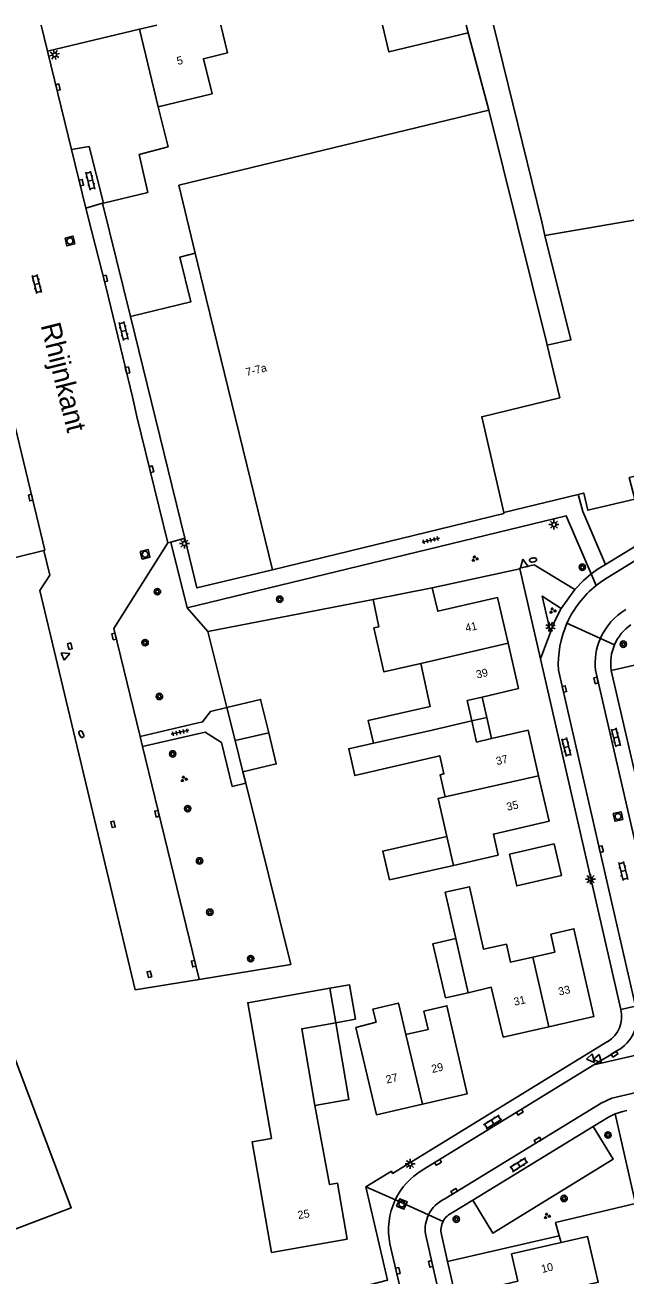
# Model space of a CAD drawing. Extents: x 137999 to 141000, y 397500 to 400501.
# Drawn here: x 138114.6 to 138189.6, y 400343.7 to 400500 of the extents above; entities that cross this region are included whole.
import ezdxf

# ---------------------------------------------------------------- set-up
doc = ezdxf.new("R2010")
doc.units = 0
for name, color, linetype in [('gg-afsc-erfafscheiding', 7, 'Continuous'), ('gg-afsc-hekwerk', 7, 'Continuous'), ('gg-anno-huisnummerreeks BGT', 7, 'Continuous'), ('gg-anno-openbare ruimte label', 7, 'Continuous'), ('gg-bbg-bijgebouw', 7, 'Continuous'), ('gg-bbg-gedigitaliseerde bebouwing', 7, 'Continuous'), ('gg-bbg-gedigitaliseerde bijgebouw', 7, 'Continuous'), ('gg-bbg-hoofdgebouw', 7, 'Continuous'), ('gg-bbg-luifel en loopbrug', 7, 'Continuous'), ('gg-bbg-tussenscheiding', 7, 'Continuous'), ('gg-knt-bronhoudergrens', 7, 'Continuous'), ('gg-knt-verharding', 7, 'Continuous'), ('gg-knt-verharding nz', 7, 'Continuous'), ('gt-grn-groengrens', 7, 'Continuous'), ('gt-grn-vlakafsluiter', 7, 'Continuous'), ('gt-grn-weggrens', 7, 'Continuous'), ('gt-symb-boom', 7, 'Continuous'), ('gt-symb-brandkraan', 7, 'Continuous'), ('gt-symb-groenvak', 7, 'Continuous'), ('gt-symb-klinker verharding', 7, 'Continuous'), ('gt-symb-kolk', 7, 'Continuous'), ('gt-symb-lichtmast', 7, 'Continuous'), ('gt-symb-rioolschacht', 7, 'Continuous'), ('gt-symb-tegel verharding', 7, 'Continuous'), ('gt-symb-waterafsluiter', 7, 'Continuous')]:
    doc.layers.add(name, color=color, linetype=linetype)

# ---------------------------------------------------------------- blocks, each defined once
blk = doc.blocks.new('gt0-KOLK')
at = {"layer": 'gt-symb-kolk'}
blk.add_lwpolyline([(0, 0), (0.37, 0), (0.37, 0.4), (-0.38, 0.4), (-0.38, 0), (0, 0)], dxfattribs=at)
blk = doc.blocks.new('gt0-KL1')
at = {"layer": 'gt-symb-klinker verharding'}
for p, q in [((-1.15, 0.3), (1.15, 0.3)), ((-1, -0.3), (-1, 0.3)), ((-0.5, 0.3), (-0.5, 0.45)), ((0, -0.3), (0, 0.3)), ((0.5, 0.3), (0.5, 0.45)), ((1, -0.3), (1, 0.3)), ((-1.15, -0.3), (1.15, -0.3)), ((-0.5, -0.45), (-0.5, -0.3)), ((0.5, -0.45), (0.5, -0.3))]:
    blk.add_line(p, q, dxfattribs=at)
blk = doc.blocks.new('gt0-RS')
at = {"layer": 'gt-symb-rioolschacht'}
blk.add_lwpolyline([(-0.5, -0.5), (0.5, -0.5), (0.5, 0.5), (-0.5, 0.5)], close=True, dxfattribs=at)
blk.add_circle((0, 0), 0.375, dxfattribs=at)
blk = doc.blocks.new('gt0-LMAST')
at = {"layer": 'gt-symb-lichtmast'}
for p, q in [((-0.18, 0.17), (-0.45, 0.44)), ((0, 0.25), (0, 0.62)), ((0.17, 0.17), (0.44, 0.44)), ((-0.25, 0), (-0.63, 0)), ((-0.18, -0.18), (-0.45, -0.45)), ((0, -0.25), (0, -0.63)), ((0.44, -0.45), (0.17, -0.18)), ((0.25, 0), (0.62, 0))]:
    blk.add_line(p, q, dxfattribs=at)
blk.add_circle((0, 0), 0.25, dxfattribs=at)
blk = doc.blocks.new('gt0-TEG1')
at = {"layer": 'gt-symb-tegel verharding'}
for p, q in [((-1.13, 0), (1.12, 0)), ((-0.9, -0.25), (-0.9, 0.25)), ((-0.45, -0.25), (-0.45, 0.25)), ((0, -0.25), (0, 0.25)), ((0.45, -0.25), (0.45, 0.25)), ((0.9, -0.25), (0.9, 0.25))]:
    blk.add_line(p, q, dxfattribs=at)
blk = doc.blocks.new('gt0-BOOM')
at = {"layer": 'gt-symb-boom'}
for radius in [0.4, 0.2]:
    blk.add_circle((0, 0), radius, dxfattribs=at)
blk = doc.blocks.new('gt0-GRVAK')
at = {"layer": 'gt-symb-groenvak'}
for p, q in [((-0.11, 0.19), (-0.23, 0.24)), ((-0.18, 0.15), (0.09, 0.15)), ((-0.09, 0.21), (-0.16, 0.32)), ((-0.05, 0.21), (-0.05, 0.39)), ((0, 0.21), (0.06, 0.32)), ((0.02, 0.19), (0.13, 0.24)), ((0.26, -0.05), (0.2, 0.06)), ((0.31, -0.05), (0.31, 0.13)), ((0.35, -0.05), (0.41, 0.06)), ((-0.24, -0.23), (-0.36, -0.18)), ((-0.32, -0.26), (-0.05, -0.26)), ((-0.23, -0.21), (-0.29, -0.09)), ((-0.18, -0.2), (-0.18, -0.02)), ((-0.14, -0.21), (-0.07, -0.09)), ((-0.12, -0.23), (0, -0.18)), ((0.24, -0.07), (0.12, -0.02)), ((0.17, -0.11), (0.44, -0.11)), ((0.37, -0.07), (0.49, -0.02))]:
    blk.add_line(p, q, dxfattribs=at)
blk = doc.blocks.new('gt0-WAFSL')
at = {"layer": 'gt-symb-waterafsluiter'}
for p, q in [((-0.5, -0.33), (0, 0.67)), ((0, 0.67), (0.5, -0.33)), ((0.5, -0.33), (-0.5, -0.33))]:
    blk.add_line(p, q, dxfattribs=at)
blk = doc.blocks.new('gt0-BR')
at = {"layer": 'gt-symb-brandkraan'}
for centre, radius, start, end in [((-0.24, 0), 0.206, 107.5669, 252.4331), ((0.6, -2.66), 3, 106.892, 107.5669), ((0, -0.69), 0.938, 73.108, 106.892), ((-0.6, -2.66), 3, 72.4331, 73.108), ((0.24, 0), 0.206, 287.567, 72.4331), ((0.6, 2.66), 3, 252.4331, 253.108), ((0, 0.69), 0.938, 253.108, 286.8921), ((-0.6, 2.66), 3, 286.8921, 287.567)]:
    blk.add_arc(centre, radius, start, end, dxfattribs=at)

msp = doc.modelspace()

# ---------------------------------------------------------------- linework, layer by layer
at = {"layer": 'gg-afsc-erfafscheiding'}
for p, q in [((138124.38, 400477.76), (138124.27, 400477.73)), ((138124.27, 400477.73), (138127.75, 400463.58)), ((138165.5, 400429.69), (138176.46, 400432.08)), ((138139.82, 400414.73), (138137.45, 400424.24)), ((138187.89, 400419.38), (138203.65, 400422.95)), ((138142.17, 400405.3), (138141.83, 400406.69)), ((138147.82, 400382.63), (138142.17, 400405.3)), ((138167.43, 400345.54), (138181.39, 400348.75)), ((138181.39, 400348.75), (138181.62, 400347.92))]:
    msp.add_line(p, q, dxfattribs=at)
for points in [[(138132.49, 400484.77), (138128.85, 400483.82), (138129.93, 400479.09), (138124.38, 400477.76)], [(138127.75, 400463.58), (138135.31, 400465.42), (138133.94, 400471.02), (138135.87, 400471.49)], [(138196.17, 400438.13), (138194.72, 400443.41), (138193.51, 400444.24), (138190.14, 400443.47), (138190.84, 400440.75), (138184.96, 400439.38), (138184.46, 400441.54), (138184.25, 400441.49)], [(138145.52, 400431.96), (138136.08, 400429.69), (138134.55, 400435.88)], [(138190.94, 400352.8), (138180.94, 400350.41), (138181.39, 400348.75)]]:
    msp.add_lwpolyline(points, dxfattribs=at)
at = {"layer": 'gg-afsc-hekwerk'}
for p, q in [((138172.58, 400489.38), (138169.99, 400499.04)), ((138131.22, 400489.78), (138132.49, 400484.77)), ((138183.76, 400441.37), (138174.44, 400439.1)), ((138184.25, 400441.49), (138183.76, 400441.37)), ((138136.36, 400380.78), (138147.82, 400382.63)), ((138128.34, 400379.49), (138136.36, 400380.78))]:
    msp.add_line(p, q, dxfattribs=at)
for points in [[(138106.85, 400432.8), (138107.09, 400431.96), (138116.93, 400434.37)], [(138116.93, 400434.37), (138117.67, 400431.27), (138116.43, 400429.35), (138128.34, 400379.49)]]:
    msp.add_lwpolyline(points, dxfattribs=at)
at = {"layer": 'gg-bbg-bijgebouw'}
for p, q in [((138180.77, 400397.71), (138181.68, 400393.77)), ((138169.98, 400379.12), (138167.15, 400378.46)), ((138153.44, 400375.36), (138155.91, 400375.81))]:
    msp.add_line(p, q, dxfattribs=at)
for points in [[(138109.71, 400380.29), (138089.31, 400372.55), (138099.93, 400344.51), (138120.36, 400352.25), (138109.71, 400380.29)], [(138150.83, 400365.04), (138155.09, 400365.77), (138153.44, 400375.36)]]:
    msp.add_lwpolyline(points, dxfattribs=at)
at = {"layer": 'gg-bbg-gedigitaliseerde bebouwing'}
for p, q in [((138172.58, 400489.38), (138179.78, 400460.39)), ((138179.78, 400460.39), (138179.88, 400460)), ((138179.88, 400460), (138181.47, 400453.43)), ((138173.76, 400396.3), (138168.16, 400395.02)), ((138155.96, 400374.79), (138158.48, 400375.43))]:
    msp.add_line(p, q, dxfattribs=at)
for points in [[(138139.05, 400500), (138139.91, 400496.54), (138136.89, 400495.79), (138137.98, 400491.4)], [(138164.08, 400420.26), (138159.45, 400419.19), (138158.2, 400424.68), (138158.81, 400424.82)], [(138164.08, 400420.26), (138165.26, 400414.89), (138157.49, 400413.11), (138158.14, 400410.31)], [(138158.14, 400410.31), (138155.07, 400409.59), (138155.81, 400406.25), (138166.44, 400408.72), (138166.97, 400406.44), (138166.48, 400406.33), (138167.12, 400403.58)], [(138167.12, 400403.58), (138166.23, 400403.38), (138167.32, 400398.64)], [(138178.08, 400383.56), (138175.3, 400382.93), (138174.79, 400385.18), (138171.93, 400384.54), (138170.16, 400392.35), (138167.13, 400391.67), (138168.46, 400385.89)], [(138180.33, 400386.45), (138180.84, 400384.19), (138178.08, 400383.56)], [(138145.4, 400360.9), (138142.44, 400377.87), (138152.7, 400379.67)], [(138162.21, 400373.89), (138161.28, 400377.82), (138158.09, 400377.07), (138158.48, 400375.43)], [(138162.21, 400373.89), (138165, 400374.54), (138164.47, 400376.82)], [(138145.4, 400360.9), (138142.98, 400360.48), (138145.39, 400346.68), (138154.86, 400348.34)]]:
    msp.add_lwpolyline(points, dxfattribs=at)
at = {"layer": 'gg-bbg-gedigitaliseerde bijgebouw'}
for p, q in [((138139.82, 400414.73), (138140.84, 400410.62)), ((138140.84, 400410.62), (138141.83, 400406.69)), ((138168.16, 400395.02), (138160.14, 400393.2))]:
    msp.add_line(p, q, dxfattribs=at)
for points in [[(138139.82, 400414.73), (138144.04, 400415.75), (138145.05, 400411.59)], [(138141.83, 400406.69), (138146, 400407.7), (138145.05, 400411.59)], [(138167.32, 400398.64), (138159.31, 400396.8), (138160.14, 400393.2)], [(138181.68, 400393.77), (138176.08, 400392.46), (138175.17, 400396.42), (138180.77, 400397.71)], [(138168.46, 400385.89), (138165.59, 400385.23), (138167.15, 400378.46)], [(138152.7, 400379.67), (138155.16, 400380.1), (138155.91, 400375.81)]]:
    msp.add_lwpolyline(points, dxfattribs=at)
at = {"layer": 'gg-bbg-hoofdgebouw'}
for p, q in [((138128.89, 400499.48), (138131.07, 400500)), ((138131.22, 400489.78), (138128.89, 400499.48)), ((138169.76, 400500), (138169.99, 400499.04)), ((138137.98, 400491.4), (138131.22, 400489.78)), ((138133.79, 400480.01), (138172.58, 400489.38)), ((138133.79, 400480.01), (138135.87, 400471.49)), ((138135.87, 400471.49), (138137.25, 400465.84)), ((138137.25, 400465.84), (138145.52, 400431.96)), ((138158.13, 400428.25), (138165.5, 400429.69)), ((138158.81, 400424.82), (138158.13, 400428.25)), ((138176.3, 400417.11), (138174.98, 400422.77)), ((138171.74, 400416.04), (138169.87, 400415.61)), ((138176.3, 400417.11), (138171.74, 400416.04)), ((138170.45, 400413.06), (138169.87, 400415.61)), ((138177.49, 400411.91), (138172.93, 400410.86)), ((138178.81, 400406.21), (138177.49, 400411.91)), ((138180.12, 400400.54), (138178.81, 400406.21)), ((138158.53, 400363.87), (138155.96, 400374.79)), ((138174.36, 400373.55), (138180.1, 400374.86)), ((138164.27, 400365.2), (138158.53, 400363.87)), ((138175.41, 400346.48), (138181.62, 400347.92))]:
    msp.add_line(p, q, dxfattribs=at)
for points in [[(138159.29, 400500), (138160.09, 400496.65), (138169.99, 400499.04)], [(138174.44, 400439.1), (138171.69, 400451.06), (138181.47, 400453.43)], [(138145.52, 400431.96), (138174.47, 400438.98), (138174.44, 400439.1)], [(138174.98, 400422.77), (138173.65, 400428.48), (138166.2, 400426.76), (138165.5, 400429.69)], [(138172.93, 400410.86), (138171.06, 400410.43), (138170.45, 400413.06)], [(138180.12, 400400.54), (138173.15, 400398.93), (138173.76, 400396.3)], [(138180.1, 400374.86), (138185.72, 400376.15), (138183.22, 400387.11), (138180.33, 400386.45)], [(138174.36, 400373.55), (138172.88, 400379.8), (138169.98, 400379.12)], [(138164.47, 400376.82), (138167.34, 400377.49), (138169.89, 400366.5), (138164.27, 400365.2)], [(138150.83, 400365.04), (138152.66, 400355.15), (138153.64, 400355.32), (138154.86, 400348.34)], [(138183.82, 400342.38), (138186.26, 400342.95), (138184.94, 400348.68), (138181.62, 400347.92)], [(138174.28, 400340.22), (138173.75, 400342.52), (138176.19, 400343.09), (138175.41, 400346.48)]]:
    msp.add_lwpolyline(points, dxfattribs=at)
at = {"layer": 'gg-bbg-luifel en loopbrug'}
for p, q in [((138171.74, 400416.04), (138172.32, 400413.49)), ((138170.45, 400413.06), (138172.32, 400413.49)), ((138172.32, 400413.49), (138172.93, 400410.86))]:
    msp.add_line(p, q, dxfattribs=at)
at = {"layer": 'gg-bbg-tussenscheiding'}
for p, q in [((138164.08, 400420.26), (138174.98, 400422.77)), ((138170.45, 400413.06), (138164.94, 400411.79)), ((138145.05, 400411.59), (138140.84, 400410.62)), ((138158.14, 400410.31), (138164.94, 400411.79)), ((138167.12, 400403.58), (138178.81, 400406.21)), ((138167.32, 400398.64), (138168.16, 400395.02)), ((138168.46, 400385.89), (138169.98, 400379.12)), ((138178.08, 400383.56), (138180.1, 400374.86)), ((138153.44, 400375.36), (138152.7, 400379.67)), ((138162.21, 400373.89), (138164.27, 400365.2))]:
    msp.add_line(p, q, dxfattribs=at)
msp.add_lwpolyline([(138150.83, 400365.04), (138149.18, 400374.62), (138153.44, 400375.36)], dxfattribs=at)
at = {"layer": 'gg-knt-bronhoudergrens'}
msp.add_lwpolyline([(138179.57, 400473.72), (138201.91, 400477.52), (138309.21, 400496.21), (138333.32, 400500)], dxfattribs=at)
at = {"layer": 'gg-knt-verharding'}
for p, q in [((138116.59, 400500), (138117.39, 400496.74)), ((138117.39, 400496.74), (138120.4, 400484.47)), ((138122.19, 400477.14), (138120.4, 400484.47)), ((138124.27, 400477.73), (138122.19, 400477.14)), ((138122.88, 400474.34), (138122.19, 400477.14)), ((138117.07, 400434.4), (138113.09, 400450.83)), ((138132.43, 400435.31), (138128.56, 400451.11)), ((138187.16, 400432.6), (138196.17, 400438.13)), ((138132.43, 400435.31), (138132.8, 400435.41)), ((138132.8, 400435.41), (138134.55, 400435.88)), ((138134.84, 400427.21), (138132.8, 400435.41)), ((138117.07, 400434.4), (138116.93, 400434.37)), ((138179.04, 400420.82), (138176.46, 400432.08)), ((138189.1, 400377.01), (138179.04, 400420.82)), ((138190.92, 400377.43), (138181.29, 400419.39)), ((138195.35, 400378.45), (138185.91, 400419.4)), ((138187.88, 400419.42), (138187.89, 400419.38)), ((138187.89, 400419.38), (138197, 400379.89)), ((138128.96, 400411.13), (138129.27, 400409.89)), ((138185.71, 400370.09), (138188.49, 400371.79)), ((138164.23, 400356.94), (138185.71, 400370.09)), ((138190.94, 400352.8), (138188.38, 400363.99)), ((138168.05, 400351.67), (138170.57, 400353.21)), ((138175.66, 400300.93), (138164.65, 400348.98)), ((138167.43, 400345.54), (138166.65, 400348.92)), ((138161.57, 400341.86), (138160.22, 400347.73))]:
    msp.add_line(p, q, dxfattribs=at)
for points in [[(138124.38, 400477.76), (138122.59, 400484.83), (138120.4, 400484.47)], [(138122.88, 400474.34), (138124.66, 400467.33), (138128, 400453.57), (138128.56, 400451.11)], [(138241.58, 400446.55), (138202.72, 400440.22), (138201.61, 400439.69), (138187.04, 400430.72), (138186.51, 400430.36), (138186, 400429.97)], [(138187.16, 400432.6), (138184.32, 400439.24), (138183.76, 400441.37)], [(138185.37, 400431.44), (138182.26, 400438.7), (138134.84, 400427.21)], [(138132.43, 400435.31), (138125.67, 400424.61), (138128.96, 400411.13)], [(138176.46, 400432.08), (138176.44, 400432.14), (138178.24, 400432.56), (138183.35, 400429.47)], [(138185.37, 400431.44), (138186.27, 400432.05), (138187.16, 400432.6)], [(138183.35, 400429.47), (138184.42, 400430.61), (138185.37, 400431.44)], [(138181.64, 400427.12), (138179.27, 400428.67), (138180.29, 400424.15)], [(138180.29, 400424.15), (138180.83, 400425.59), (138181.64, 400427.12)], [(138128.96, 400411.13), (138136.79, 400412.94), (138137.76, 400414.25), (138139.82, 400414.73)], [(138129.27, 400409.89), (138137.1, 400411.65), (138139.13, 400410.36), (138140.5, 400404.88), (138142.17, 400405.3)], [(138129.27, 400409.89), (138136.33, 400380.98), (138136.36, 400380.78)], [(138157.2, 400354.88), (138160.4, 400356.82), (138160.55, 400356.55), (138187.43, 400373.01)], [(138167.06, 400353.35), (138186.63, 400365.3), (138187.98, 400365.94), (138199.59, 400368.64)], [(138189.85, 400364.41), (138189.33, 400364.29), (138188.38, 400363.99)], [(138188.38, 400363.99), (138187.55, 400363.57), (138185.65, 400362.41)], [(138185.65, 400362.41), (138188.12, 400358.31), (138173.08, 400349.08), (138170.57, 400353.21)], [(138156.72, 400340.73), (138156.36, 400342.3), (138159.9, 400343.19), (138157.2, 400354.88)], [(138167.43, 400345.54), (138173.21, 400320.33), (138173.43, 400320.35), (138174.29, 400316.68)]]:
    msp.add_lwpolyline(points, dxfattribs=at)
for centre, radius, start, end in [((138193.82, 400420.15), 12.56, 128.538, 156.0037), ((138193.82, 400420.19), 7.95, 121.0908, 156.2952), ((138193.82, 400420.16), 12.55, 156.0233, 183.4908), ((138193.71, 400420.24), 5.89, 124.9288, 156.4647), ((138193.82, 400420.19), 7.95, 156.3018, 185.6894), ((138193.71, 400420.24), 5.89, 156.4832, 187.9913), ((138185.5, 400376.15), 3.7, 301.5614, 13.3331), ((138186.34, 400376.06), 4.78, 296.812, 16.0605), ((138168.77, 400349.49), 8.73, 121.363, 154.6097), ((138168.77, 400349.48), 8.73, 154.5818, 191.5559), ((138168.83, 400349.53), 4.21, 114.8357, 154.1057), ((138168.83, 400349.53), 4.21, 154.1334, 187.4724), ((138169.03, 400349.44), 2.44, 152.9936, 192.2792), ((138169.04, 400349.44), 2.44, 113.7605, 152.9748)]:
    msp.add_arc(centre, radius, start, end, dxfattribs=at)
at = {"layer": 'gg-knt-verharding nz'}
msp.add_line((138185.65, 400362.41), (138170.57, 400353.21), dxfattribs=at)
at = {"layer": 'gt-grn-groengrens'}
for p, q in [((138137.45, 400424.24), (138134.84, 400427.21)), ((138158.13, 400428.25), (138137.45, 400424.24))]:
    msp.add_line(p, q, dxfattribs=at)
for points in [[(138173.18, 400500), (138179.22, 400475.42), (138179.57, 400473.72)], [(138179.88, 400460), (138182.84, 400460.67), (138179.57, 400473.72)]]:
    msp.add_lwpolyline(points, dxfattribs=at)
at = {"layer": 'gt-grn-vlakafsluiter'}
msp.add_line((138128.89, 400499.48), (138117.39, 400496.74), dxfattribs=at)
at = {"layer": 'gt-grn-weggrens'}
for p, q in [((138134.55, 400435.88), (138127.75, 400463.58)), ((138186, 400429.97), (138185.37, 400431.44)), ((138181.64, 400427.12), (138183.35, 400429.47)), ((138182.35, 400425.26), (138186.54, 400423.38)), ((138180.29, 400424.15), (138179.04, 400420.82)), ((138186.54, 400423.38), (138188.31, 400422.59)), ((138190.92, 400377.43), (138189.1, 400377.01)), ((138198.58, 400373.05), (138185.71, 400370.09)), ((138157.2, 400354.88), (138160.89, 400353.23)), ((138160.89, 400353.23), (138165.04, 400351.37)), ((138165.04, 400351.37), (138166.86, 400350.55))]:
    msp.add_line(p, q, dxfattribs=at)

# ---------------------------------------------------------------- block references
at = {"layer": 'gt-symb-boom'}
for p in [(138184.27, 400432.27), (138131.13, 400429.21), (138146.43, 400428.27), (138129.59, 400422.85), (138189.4, 400422.66), (138131.38, 400416.13), (138133.04, 400408.95), (138134.92, 400402.11), (138136.4, 400395.58), (138137.69, 400389.17), (138142.8, 400383.37), (138187.48, 400361.34), (138181.99, 400353.42), (138168.51, 400350.83)]:
    msp.add_blockref('gt0-BOOM', p, dxfattribs=at)
at = {"layer": 'gt-symb-brandkraan'}
for p, rotation in [((138178.11, 400433.17), 10.140793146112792), ((138121.62, 400411.41), -66.22952419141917)]:
    msp.add_blockref('gt0-BR', p, dxfattribs=dict(at, rotation=rotation))
at = {"layer": 'gt-symb-groenvak'}
for p in [(138170.82, 400433.34), (138180.55, 400426.85), (138134.43, 400405.81), (138179.85, 400351.22)]:
    msp.add_blockref('gt0-GRVAK', p, dxfattribs=at)
at = {"layer": 'gt-symb-klinker verharding'}
for p, rotation in [((138122.73, 400480.56), -76.11658196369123), ((138116.05, 400467.65), -76.11658196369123), ((138126.9, 400461.78), -76.11658196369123), ((138188.47, 400411), -76.11658196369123), ((138182.29, 400409.8), -76.11658196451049), ((138189.39, 400394.32), 103.53585636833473), ((138173.06, 400362.96), 31.877816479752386), ((138176.34, 400357.62), 31.877816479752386)]:
    msp.add_blockref('gt0-KL1', p, dxfattribs=dict(at, rotation=rotation))
at = {"layer": 'gt-symb-kolk'}
for p, rotation in [((138118.51, 400492.17), -76.22785456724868), ((138121.43, 400480.25), -76.22785456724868), ((138124.42, 400468.28), -76.08901439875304), ((138127.2, 400456.83), -76.40843956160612), ((138130.19, 400444.46), -76.08901439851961), ((138115.08, 400440.92), -76.22785456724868), ((138125.52, 400423.56), -76.22785456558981), ((138119.99, 400422.35), -76.22785456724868), ((138181.84, 400417.01), -77.0611893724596), ((138185.8, 400418.08), -77.06118937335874), ((138131.27, 400401.53), 103.64723833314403), ((138125.39, 400400.1), -76.22785456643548), ((138186.43, 400397.01), -77.06118937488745), ((138135.86, 400382.8), 103.64723833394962), ((138129.94, 400381.36), -76.22785456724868), ((138188.42, 400371.28), 31.46487302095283), ((138176.56, 400364.02), 31.46487302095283), ((138178.8, 400360.52), 31.46487302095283), ((138166.33, 400357.76), 31.464873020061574), ((138168.36, 400354.14), 31.46487302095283), ((138165.11, 400345.19), -77.0611893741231), ((138161.01, 400344.32), -77.0611893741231)]:
    msp.add_blockref('gt0-KOLK', p, dxfattribs=dict(at, rotation=rotation))
at = {"layer": 'gt-symb-lichtmast'}
for p, rotation in [((138118.27, 400496.28), -166.22785457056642), ((138180.29, 400424.83), 65.9734934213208)]:
    msp.add_blockref('gt0-LMAST', p, dxfattribs=dict(at, rotation=rotation))
for p in [(138180.73, 400437.59), (138134.51, 400435.22), (138185.31, 400393.31), (138162.74, 400357.73)]:
    msp.add_blockref('gt0-LMAST', p, dxfattribs=at)
at = {"layer": 'gt-symb-rioolschacht'}
for p, rotation in [((138120.19, 400473.02), -76.22785456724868), ((138129.6, 400433.88), -76.22785456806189), ((138188.74, 400401.13), -77.0611893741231), ((138161.7, 400352.73), -23.025492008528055)]:
    msp.add_blockref('gt0-RS', p, dxfattribs=dict(at, rotation=rotation))
at = {"layer": 'gt-symb-tegel verharding'}
for p, rotation in [((138165.32, 400435.65), -166.81200585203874), ((138133.96, 400411.65), -166.82507339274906)]:
    msp.add_blockref('gt0-TEG1', p, dxfattribs=dict(at, rotation=rotation))
at = {"layer": 'gt-symb-waterafsluiter'}
for p, rotation in [((138176.96, 400432.6), 10.140793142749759), ((138119.58, 400421.24), -66.22952419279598), ((138185.37, 400370.91), -138.32364227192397), ((138186.23, 400370.84), -138.32364227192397)]:
    msp.add_blockref('gt0-WAFSL', p, dxfattribs=dict(at, rotation=rotation))

# ---------------------------------------------------------------- texts
at = {"layer": 'gg-anno-huisnummerreeks BGT'}
for s, rotation, p in [('5', 13.5, (138133.68, 400495)), ('7-7a', 13.7, (138142.3, 400456.12)), ('41', 13.1, (138169.75, 400424.17)), ('39', 13.1, (138171.11, 400418.35)), ('37', 13, (138173.6, 400407.54)), ('35', 13, (138174.92, 400401.83)), ('33', 12.9, (138181.39, 400378.75)), ('31', 12.9, (138175.81, 400377.47)), ('27', 13.1, (138159.83, 400367.76)), ('29', 13, (138165.52, 400369.08)), ('25', 9.9, (138148.77, 400350.83)), ('10', 12.9, (138179.26, 400344.1))]:
    msp.add_text(s, height=1, rotation=rotation, dxfattribs=at).set_placement(p)
at = {"layer": 'gg-anno-openbare ruimte label'}
msp.add_text('Rhijnkant', height=2.5, rotation=284, dxfattribs=at).set_placement((138116.51, 400462.49))

doc.saveas('drawing.dxf')
